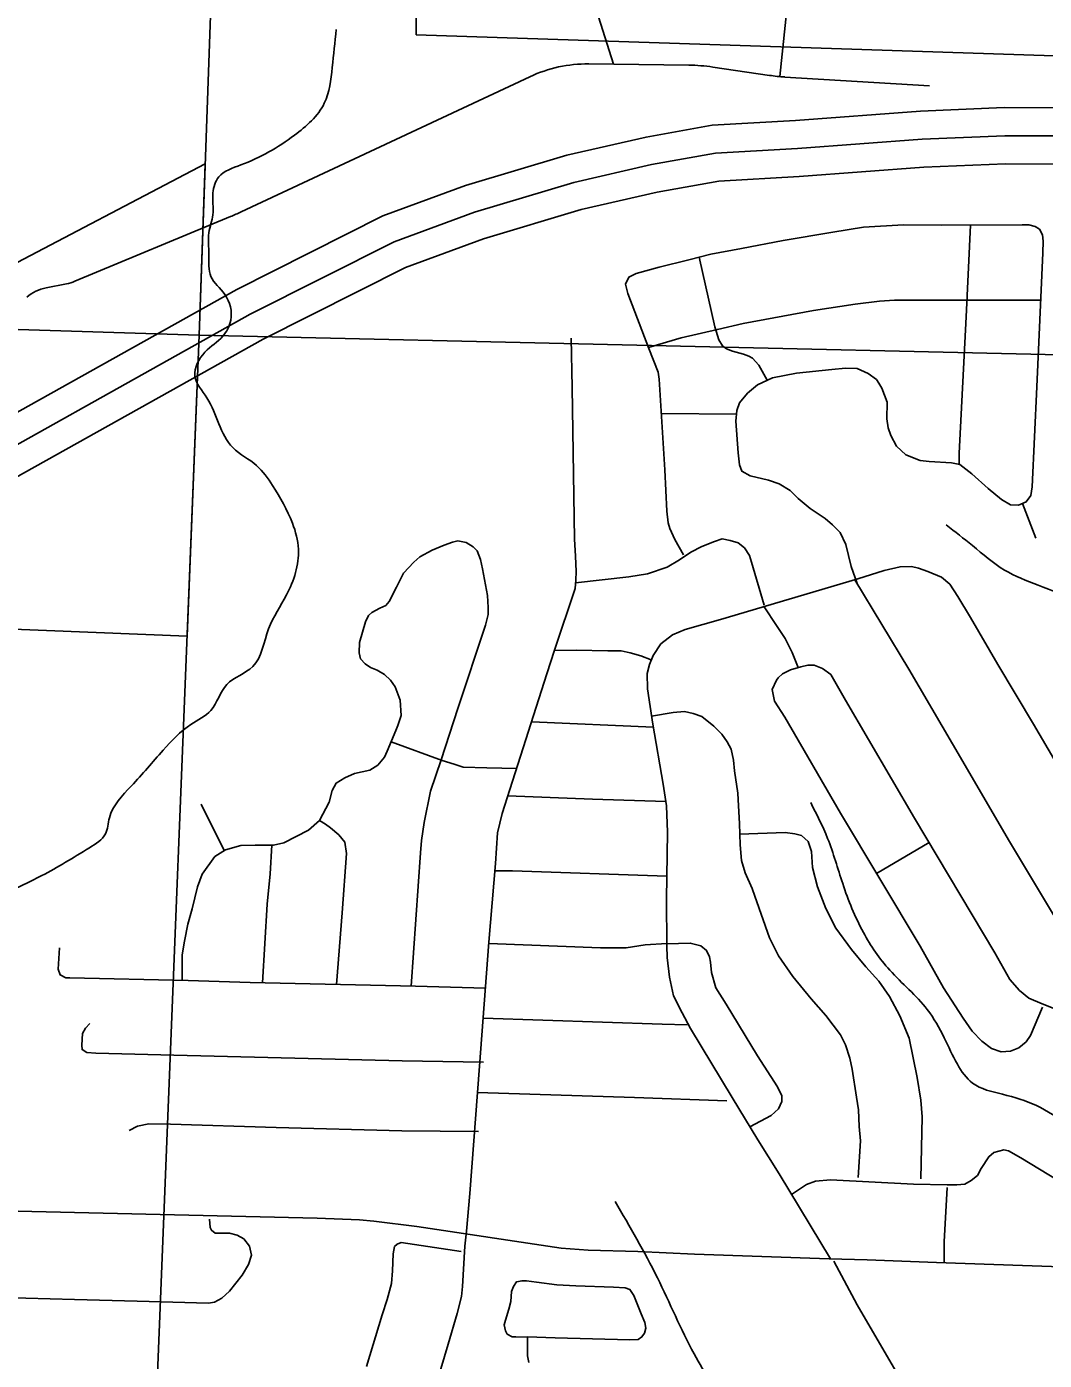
# Model space of a CAD drawing. Extents: x 1219626 to 1426462, y 456797 to 752399.
# Drawn here: x 1309853 to 1314377, y 628025 to 633956 of the extents above; entities that cross this region are included whole.
import ezdxf

# ---------------------------------------------------------------- set-up
doc = ezdxf.new("R2010")
doc.units = 0
for name, color, linetype in [('Cities Incorporated Area', 7, 'Continuous'), ('City Streets', 7, 'Continuous'), ('Interstate Divided Highway Outline and Fill', 7, 'Continuous'), ('Interstate Highway Center Lines', 7, 'Continuous'), ('Local Roads Paved', 7, 'Continuous'), ('Masks', 7, 'Continuous'), ('Narrow River Creek and Branch and Slough', 7, 'Continuous'), ('Section Lines', 7, 'Continuous'), ('Uninventoried Roads and Features', 7, 'Continuous')]:
    doc.layers.add(name, color=color, linetype=linetype)

msp = doc.modelspace()

# ---------------------------------------------------------------- linework, layer by layer
at = {"layer": 'Cities Incorporated Area'}
for p, q in [((1311629.6, 638874.2), (1311585.2, 633919.5)), ((1311585.2, 633919.5), (1314695.5, 633816.7))]:
    msp.add_line(p, q, dxfattribs=at)
at = {"layer": 'City Streets'}
for p, q in [((1312674.9, 632235), (1313008.3, 632232.8)), ((1314339.7, 631681.3), (1314280.7, 631835.3)), ((1312098.2, 630864.9), (1312639.3, 630841.2)), ((1310628.7, 630497.8), (1310731.2, 630291.9)), ((1313864.6, 630328.2), (1313631.9, 630189.8))]:
    msp.add_line(p, q, dxfattribs=at)
for points in [[(1313544.8, 631478.8), (1313519.3, 631555.1), (1313495.1, 631652.8), (1313469.5, 631706.4), (1313436.1, 631740.8), (1313402.5, 631767.8), (1313335.8, 631813.3), (1313282.6, 631856.8), (1313247.8, 631893.5), (1313198.5, 631922.5), (1313151.1, 631939), (1313068.9, 631958.3), (1313033.2, 631978.6), (1313022.5, 632007.6), (1313016.7, 632059.8), (1313005.1, 632202), (1313010, 632248.4), (1313022.5, 632283.2), (1313057.3, 632325.7), (1313102.8, 632363.4), (1313168.5, 632393.4), (1313275.9, 632414.7), (1313432.5, 632431.1), (1313493.4, 632436.9), (1313545.6, 632436), (1313594, 632412.7), (1313630.7, 632386.6), (1313641.4, 632370.2), (1313654.9, 632348), (1313679.1, 632285.1), (1313677.1, 632211.6), (1313682.9, 632171), (1313694.5, 632137.2), (1313720.6, 632089.8), (1313762.2, 632052.1), (1313825.1, 632026), (1313865.7, 632022.1), (1313964.3, 632016.3), (1314002, 632008.6), (1314055.2, 631967), (1314127.7, 631901.3), (1314186.7, 631852.9), (1314226.3, 631828.7), (1314263.1, 631827.8), (1314296.9, 631842.3), (1314317.2, 631871.3), (1314323, 631909), (1314344.3, 632354.7), (1314371.4, 632950.3), (1314372.3, 633001.6), (1314369.4, 633030.6), (1314355.9, 633054.8), (1314336.6, 633067.3), (1314308.5, 633075.1), (1314279.5, 633075.1), (1313920.8, 633072.2), (1313751.6, 633074.1), (1313573.7, 633063.5), (1313437.3, 633042.2), (1313215.9, 633004.5), (1313031.2, 632969.7), (1312894.9, 632943.6), (1312797.2, 632919.4), (1312664.8, 632886.5), (1312562.3, 632857.5), (1312530.4, 632842), (1312514.9, 632811.1), (1312525.5, 632769.5), (1312619.3, 632524.9), (1312660.9, 632419.5), (1312665.7, 632387.6), (1312689.9, 631984.4), (1312699.6, 631801.7), (1312705.4, 631748.5), (1312713.1, 631723.3), (1312734.4, 631675), (1312773.1, 631606.4)], [(1314048.8, 633073.2), (1314029.3, 632665.6), (1313999.3, 632059.3), (1313998.2, 632009.4)], [(1312842.7, 632930.6), (1312912.4, 632621.4), (1312930.8, 632563.3), (1312947.2, 632536.3), (1312963.7, 632523.7), (1312990.7, 632512.1), (1313040.1, 632498.6), (1313063.3, 632490.8), (1313079.7, 632482.1), (1313108.7, 632450.2), (1313145.8, 632383)], [(1312617.7, 632529.1), (1312762.4, 632571.3), (1312923.9, 632609), (1313038, 632635.1), (1313351.3, 632694.1), (1313536, 632722.2), (1313644.3, 632734.7), (1313711, 632739.6), (1314361.8, 632739.6)], [(1312273.4, 632570.8), (1312278.3, 632350.4), (1312287.9, 631676.5), (1312292.8, 631601), (1312295.7, 631532.4), (1312294.7, 631493.7), (1312290.8, 631457), (1312199.9, 631183.3), (1312166.1, 631077.9), (1312001.7, 630562.6), (1311966.9, 630457.2), (1311945.7, 630371.1), (1311936.9, 630234.8), (1311907.9, 629883.8), (1311866.4, 629332.7), (1311823.8, 628767.1), (1311808.4, 628598.8), (1311801.6, 628532.1), (1311790, 628353.2), (1311786.1, 628308.7), (1311766.8, 628233.3), (1311727.1, 628096), (1311636.2, 627793.4)], [(1311154.7, 630425.3), (1311197.3, 630507.5), (1311211.8, 630558.7), (1311229.2, 630591.6), (1311267.9, 630614.8), (1311310.4, 630634.1), (1311379, 630648.6), (1311413.9, 630670.9), (1311443.8, 630706.7), (1311456.4, 630733.7), (1311494.1, 630825.6), (1311502.8, 630847.8), (1311517.3, 630892.3), (1311513.4, 630960), (1311491.2, 631019.9), (1311470.9, 631049.9), (1311443.8, 631074.1), (1311411.9, 631094.4), (1311381.9, 631106), (1311357.8, 631122.4), (1311336.5, 631144.7), (1311331.7, 631170.8), (1311332.6, 631217.2), (1311358.7, 631309), (1311373.2, 631337.1), (1311386.8, 631350.6), (1311422.6, 631369.9), (1311449.6, 631381.5), (1311465.1, 631399), (1311497, 631462.8), (1311528.9, 631525.6), (1311574.4, 631574.9), (1311601.4, 631598.1), (1311656.5, 631628.1), (1311708.8, 631649.4), (1311745.5, 631663.9), (1311770.6, 631668.7), (1311806.4, 631661.9), (1311837.4, 631642.6), (1311855.7, 631624.2), (1311870.2, 631586.5), (1311878.9, 631544), (1311888.6, 631497.6), (1311902.1, 631426), (1311904.1, 631372.8), (1311904.1, 631340.9), (1311892.5, 631294.5), (1311769.7, 630923.2), (1311696.2, 630696), (1311648.8, 630555.8), (1311619.8, 630416.6), (1311608.2, 630336.3), (1311604.3, 630282.2), (1311561.7, 629689)], [(1312293.5, 631482.7), (1312530.6, 631509.2), (1312612.8, 631521.7), (1312699.8, 631552.7), (1312755.9, 631584.6), (1312805.2, 631619.4), (1312854.5, 631644.5), (1312911.6, 631665.8), (1312945.4, 631677.4), (1312981.2, 631670.7), (1313016, 631660), (1313045, 631637.8), (1313066.3, 631603.9), (1313076, 631574.9), (1313132, 631382.5)], [(1313426.2, 628476.7), (1313198.8, 628854.1), (1313104, 629004.9), (1312989.9, 629193.5), (1312804.3, 629500), (1312766.5, 629569.6), (1312728.8, 629646), (1312711.4, 629728.1), (1312699.8, 629816.1), (1312698.9, 629867.4), (1312696.9, 630075.3), (1312701.8, 630373.1), (1312697.9, 630490.1), (1312683.4, 630586.8), (1312637, 630854.6), (1312612.8, 631011.2), (1312611.8, 631078.9), (1312621.5, 631119.5), (1312638, 631159.2), (1312672.8, 631210.4), (1312724, 631251), (1312781.1, 631275.2), (1312937.7, 631318.7), (1313548.8, 631499.5), (1313665.8, 631537.2), (1313736.3, 631553.7), (1313786.6, 631555.6), (1313817.6, 631546.9), (1313859.1, 631533.4), (1313920.1, 631507.2), (1313956.8, 631476.3), (1313993.5, 631421.2), (1314049.6, 631328.4), (1314170.5, 631119.5), (1314329.1, 630853.6), (1314524.4, 630521)], [(1314840.6, 629986.9), (1314673.3, 629889.6), (1314633.6, 629870.3), (1314602.7, 629862.5), (1314577.6, 629863.5), (1314553.4, 629866.4), (1314522.4, 629876.1), (1314496.3, 629893.5), (1314476, 629913.8), (1314444.1, 629962.1), (1314222.7, 630332.5), (1313968.4, 630766.6), (1313775, 631098.2), (1313534.7, 631495.4)], [(1313132.2, 631376.3), (1313186.2, 631292.6), (1313225.8, 631234.6), (1313256.8, 631172.7), (1313282.6, 631105.3)], [(1312199.6, 631182.2), (1312296.6, 631183.3), (1312436.8, 631179.5), (1312495.8, 631179.5), (1312536.4, 631171.7), (1312583.8, 631157.2), (1312629.8, 631139.6)], [(1314416.1, 629590.9), (1314367.7, 629610.2), (1314308.8, 629635.3), (1314267.2, 629669.2), (1314224.6, 629718.5), (1314157.9, 629837.4), (1313800.2, 630435.9), (1313493.7, 630960), (1313427.9, 631074.1), (1313391.2, 631102.1), (1313354.4, 631115.7), (1313326.4, 631116.6), (1313294.5, 631108.9), (1313249, 631095.3), (1313213.3, 631077), (1313193.9, 631060.5), (1313187.1, 631048.9), (1313167.8, 631007.4), (1313178.4, 630956.1), (1313223.9, 630884.6), (1313471.4, 630458.2), (1313825.3, 629866.4), (1313929.7, 629681.7), (1314016.7, 629546.4), (1314056.4, 629488.4), (1314099.9, 629444.8), (1314142.4, 629412), (1314185, 629396.5), (1314226.6, 629399.4), (1314264.3, 629414.9), (1314296.2, 629441), (1314315.5, 629469), (1314369.7, 629594.7)], [(1312631.5, 630890.1), (1312726.9, 630905.8), (1312777.2, 630910.7), (1312816.8, 630901), (1312854.5, 630888.4), (1312907.7, 630844.9), (1312943.5, 630809.1), (1312967.7, 630775.3), (1312985.1, 630743.4), (1312995.7, 630693.1), (1313000.5, 630645.7), (1313014.1, 630547.1), (1313017.9, 630491), (1313022.8, 630412.7), (1313025.7, 630317), (1313031.5, 630247.4), (1313047.9, 630192.3), (1313077.9, 630122.6), (1313090.5, 630088.8), (1313156.2, 629904.1), (1313194.9, 629823.9), (1313259.7, 629731.1), (1313340.9, 629632.4), (1313406.6, 629558), (1313471.4, 629472.9), (1313493.7, 629427.4), (1313512, 629368.5), (1313523.6, 629320.1), (1313543, 629194.4), (1313550.7, 629139.3), (1313553.6, 629064.9), (1313559.4, 629001), (1313549.7, 628838.6)], [(1311473.6, 630775.6), (1311699.8, 630692.6), (1311753, 630676.2), (1311793.6, 630662.7), (1311899, 630659.8), (1312031.7, 630656.6)], [(1311992.7, 630535.2), (1312369.2, 630521), (1312694.8, 630510.5)], [(1311230.3, 629696.4), (1311255.3, 630014.4), (1311274.6, 630278.3), (1311267.9, 630328.6), (1311240.8, 630361.5), (1311203.1, 630393.4), (1311181.8, 630409.8), (1311154.7, 630425.3), (1311106.4, 630382.7), (1310996.2, 630325.7), (1310949.7, 630315.1), (1310868.5, 630316), (1310804.7, 630314.1), (1310737, 630295.7), (1310689.6, 630264.8), (1310633.6, 630186.5), (1310612.3, 630130.4), (1310588.1, 630032.7), (1310569.8, 629965), (1310554.3, 629888.7), (1310544.6, 629828.7), (1310544.6, 629714.2)], [(1313828.9, 628832.3), (1313833.8, 629107.9), (1313828, 629181.4), (1313812.5, 629281.9), (1313775.7, 629457.9), (1313735.1, 629556.5), (1313688.7, 629642.6), (1313641.4, 629711.2), (1313584.3, 629774.1), (1313519.5, 629852.4), (1313449.9, 629946.2), (1313406.4, 630034.2), (1313368.7, 630130.9), (1313346.4, 630216.9), (1313342.6, 630287.5), (1313328.1, 630332), (1313297.1, 630358.1), (1313268.1, 630366.8), (1313224.6, 630372.6), (1313024.2, 630364.5)], [(1310901.1, 629703.7), (1310922.4, 630053.5), (1310935, 630188.9), (1310942.4, 630315.1)], [(1312698.6, 630178.3), (1312012.4, 630201), (1311934.3, 630202.3)], [(1309999.3, 629858.7), (1309992.5, 629763.9), (1310002.2, 629738.8), (1310027.3, 629725.2), (1310044.7, 629725.2), (1310571.7, 629713.6), (1310847.3, 629704.9), (1311582.1, 629688.5), (1311892.5, 629679.5)], [(1312698.8, 629878.3), (1312603.1, 629872.2), (1312518.1, 629858.7), (1312465.8, 629858.7), (1312404, 629858.7), (1311907.5, 629878.6)], [(1312698.8, 629876.8), (1312803, 629880.4), (1312850.4, 629868.8), (1312875.6, 629847.6), (1312888.1, 629819.5), (1312893.9, 629795.3), (1312897.8, 629748.9), (1312917.1, 629681.3), (1312962.6, 629608.7), (1313102.8, 629379.6), (1313190.8, 629241.3), (1313210.1, 629200.7), (1313210.1, 629175.6), (1313195.6, 629143.7), (1313162.7, 629113.7), (1313068.7, 629063.2)], [(1311883.5, 629351), (1311522.9, 629357.3), (1310506.7, 629381.5), (1310160.5, 629391.2), (1310120.9, 629393.1), (1310099.6, 629406.7), (1310097.7, 629426), (1310101.5, 629478.2), (1310115.1, 629501.4), (1310134.4, 629522.7)], [(1311882.4, 629545.8), (1312678.6, 629519.3), (1312788.8, 629516.4)], [(1312965.5, 629178.5), (1312555.5, 629193.9), (1311857.6, 629215.8)], [(1310309.4, 629047), (1310345.2, 629066.3), (1310395.5, 629076), (1310492.2, 629075), (1310962.1, 629060.5), (1311520.9, 629045), (1311861.8, 629041.8)], [(1313253.9, 628762.6), (1313320.6, 628806.7), (1313360.2, 628822.2), (1313426.9, 628827), (1313796.3, 628808.6), (1313945.2, 628804.8), (1313988.7, 628804.8), (1314024.5, 628808.6), (1314052.5, 628824.1), (1314080.6, 628847.3), (1314097, 628877.3), (1314130.8, 628930.5), (1314153.1, 628948.8), (1314196.6, 628961.4), (1314217.9, 628956.6), (1314273, 628925.6), (1314653, 628693.6), (1314674.2, 628657.8), (1314656.8, 628629.8), (1314632.7, 628622), (1314621.6, 628621.4)], [(1313945.2, 628794.1), (1313932.6, 628552.4), (1313932.6, 628459.2)], [(1309631.7, 628306.6), (1310065.9, 628295), (1310344.3, 628288.2), (1310661.5, 628279.5), (1310687.6, 628283.4), (1310720.5, 628301.7), (1310754.3, 628332.7), (1310810.4, 628403.3), (1310839.4, 628450.6), (1310852, 628493.2), (1310844.2, 628531.9), (1310818.1, 628565.7), (1310789.1, 628581.2), (1310754.3, 628590.8), (1310706.9, 628590.8), (1310691.5, 628590.8), (1310674.1, 628603.4), (1310668.3, 628616), (1310666.3, 628652.7)], [(1311364.4, 627997.6), (1311434, 628227.8), (1311455.8, 628295.4), (1311475.1, 628367), (1311480, 628422.6), (1311481.9, 628498), (1311488.2, 628530.9), (1311500.8, 628541), (1311518.6, 628548.8), (1311784.5, 628509.1)], [(1313830.4, 627738.5), (1313798.6, 627820.7), (1313777.3, 627865.2), (1313717.4, 627977.3), (1313545.3, 628271.3), (1313440.8, 628465.6)], [(1312085.7, 628014.6), (1312079.4, 628045.5), (1312079.4, 628108.8), (1312079.4, 628128.7), (1312202.2, 628125.3), (1312534.4, 628116.1), (1312571.1, 628118), (1312588.5, 628129.1), (1312599.6, 628145.1), (1312605.4, 628167.8), (1312601.6, 628193), (1312585.1, 628231.1), (1312551.8, 628313.8), (1312534.9, 628339.4), (1312514.5, 628346.7), (1312461.4, 628350.1), (1312294.6, 628355.4), (1312210.5, 628360.7), (1312120.1, 628372.8), (1312075.1, 628379.1), (1312055.3, 628379.1), (1312030.6, 628373.8), (1312018, 628353.9), (1312008.9, 628330.3), (1312005, 628285.8), (1311996.8, 628251.9), (1311981.3, 628203.6), (1311976, 628183.3), (1311981.3, 628156.7), (1311989.5, 628141.2), (1312010.8, 628129.6), (1312027.7, 628129.6), (1312077.5, 628127.7)]]:
    msp.add_lwpolyline(points, dxfattribs=at)
at = {"layer": 'Interstate Divided Highway Outline and Fill'}
for points in [[(1309220, 631910.3), (1310787.7, 632787.3), (1311436.8, 633113.8), (1311804.2, 633249.5), (1312254.3, 633383.8), (1312606.6, 633464.9), (1312900.2, 633517.2), (1313271.5, 633538.9), (1313827.5, 633579.8), (1314198.9, 633595.5), (1314704, 633594.5), (1316006.5, 633598.4), (1317044.5, 633605.2), (1318068.1, 633610)], [(1318069.6, 633360), (1317045.9, 633355.2), (1316007.7, 633348.4), (1314704.1, 633344.5), (1314204, 633345.5), (1313841.9, 633330.2), (1313287.9, 633289.5), (1312929.6, 633268.5), (1312656.6, 633219.9), (1312318.1, 633141.9), (1311883.3, 633012.3), (1311536.6, 632884.1), (1310905, 632566.4), (1309336.8, 631689.2)]]:
    msp.add_lwpolyline(points, dxfattribs=at)
at = {"layer": 'Interstate Highway Center Lines'}
msp.add_lwpolyline([(1309278.4, 631799.7), (1310846.3, 632676.8), (1311486.7, 632998.9), (1311843.7, 633130.9), (1312286.2, 633262.9), (1312631.6, 633342.4), (1312914.9, 633392.9), (1313279.7, 633414.2), (1313834.7, 633455), (1314201.4, 633470.5), (1314704, 633469.5), (1316007.1, 633473.4), (1317045.2, 633480.2), (1318068.8, 633485)], dxfattribs=at)
at = {"layer": 'Local Roads Paved'}
msp.add_lwpolyline([(1308789.1, 628713.6), (1309875.3, 628686.7), (1311143.8, 628657.3), (1311332.2, 628650), (1311395.8, 628643.9), (1311587.8, 628619.4), (1312230, 628524), (1312348.7, 628515.4), (1312570.1, 628508.1), (1312821.4, 628497.7), (1313420.2, 628476.9), (1313589, 628471.4), (1313898.5, 628460.4), (1314280.7, 628446.9), (1314711.9, 628431.6), (1314938.8, 628422.5), (1315437.9, 628406), (1316077, 628382.7), (1316848.3, 628356.4), (1317468.4, 628333.2), (1317937.8, 628312.6)], dxfattribs=at)
at = {"layer": 'Masks'}
for p, q in [((1307907.6, 631907.9), (1310646.7, 633345.9)), ((1310566.4, 631244.8), (1307888.1, 631352.6))]:
    msp.add_line(p, q, dxfattribs=at)
msp.add_lwpolyline([(1310646.7, 633345.9), (1310620.1, 632583.1), (1310566.4, 631244.8)], dxfattribs=at)
at = {"layer": 'Narrow River Creek and Branch and Slough'}
for points in [[(1311229.4, 633942.5), (1311211.7, 633774.3), (1311176.3, 633614.9), (1311043.6, 633473.3), (1310804.7, 633340.5), (1310707.4, 633287.4), (1310680.9, 633216.6), (1310680.9, 633119.2), (1310663.2, 633039.5), (1310663.2, 632942.2), (1310672, 632844.8), (1310733.9, 632765.1), (1310760.5, 632650.1), (1310725.1, 632579.2), (1310645.5, 632508.4), (1310601.2, 632402.2), (1310654.3, 632304.8), (1310707.4, 632189.8), (1310769.3, 632083.5), (1310875.5, 632003.9), (1310946.3, 631915.3), (1311034.7, 631747.1), (1311061.3, 631632.1), (1311008.2, 631428.5), (1310928.6, 631278), (1310857.8, 631109.8), (1310742.8, 631030.1), (1310672, 630915.1), (1310583.5, 630853.1), (1310459.7, 630738), (1310318.1, 630578.7), (1310220.8, 630437), (1310203.1, 630366.2), (1310132.3, 630304.3), (1309920, 630180.3), (1309734.2, 630091.8), (1309663.4, 630056.4), (1309592.7, 629994.4), (1309539.6, 629835.1), (1309495.3, 629693.5), (1309495.3, 629569.5), (1309548.4, 629454.5), (1309619.2, 629312.8), (1309645.7, 629233.2), (1309645.7, 629171.2), (1309610.3, 629019.7), (1309548.4, 628913.4), (1309495.3, 628762.9), (1309486.5, 628630.2), (1309433.4, 628506.2), (1309362.6, 628408.9), (1309291.8, 628276.1), (1309265.3, 628090.2), (1309274.2, 627895.4), (1309256.5, 627780.4), (1309247.6, 627691.8), (1309256.5, 627594.5), (1309238.8, 627532.5), (1309159.1, 627444), (1309123.8, 627408.6), (1309106.1, 627258.1), (1309079.5, 627116.5), (1309035.3, 626983.7), (1308955.7, 626842.1), (1308884.9, 626691.6), (1308831.8, 626558.8), (1308743.3, 626408.3), (1308646, 626293.2), (1308610.6, 626187), (1308548.7, 626107.3), (1308504.4, 626063.1), (1308460.2, 626018.8), (1308398.3, 625948), (1308327.5, 625903.7), (1308256.7, 625832.9), (1308185.9, 625753.3), (1308168.3, 625655.9), (1308194.8, 625498.7), (1308230.2, 625303.9), (1308230.2, 625197.7), (1308168.3, 625109.2), (1308097.5, 625003), (1308062.1, 624941), (1308053.2, 624825.9), (1308009, 624719.7), (1307894, 624507.3)], [(1313940.8, 631740), (1314057.8, 631647.9), (1314200, 631539.2), (1314350.5, 631472.2), (1314526.2, 631396.9), (1314626.5, 631338.4), (1314802.1, 631171), (1314919.2, 630995.3), (1315053, 630819.6), (1315170.1, 630643.8), (1315237, 630518.3), (1315278.8, 630409.6), (1315345.7, 630334.2), (1315421, 630267.3), (1315596.6, 630133.4), (1315763.9, 630041.4), (1315864.2, 629999.5), (1315981.3, 629924.2), (1316098.4, 629832.2), (1316265.7, 629765.3), (1316382.7, 629731.8), (1316508.2, 629689.9), (1316566.7, 629597.9), (1316650.4, 629497.5), (1316667.1, 629413.8), (1316752.3, 629373)], [(1313338.6, 630504.8), (1313413.9, 630345.9), (1313480.8, 630145), (1313572.8, 629927.5), (1313689.9, 629760.1), (1313857.1, 629584.4), (1313932.4, 629458.9), (1313990.9, 629341.8), (1314057.8, 629258.1), (1314191.6, 629207.9), (1314342.2, 629157.7), (1314484.3, 629074), (1314693.4, 628931.7), (1314777.1, 628839.7), (1314885.8, 628714.2), (1314969.4, 628546.8), (1315019.6, 628295.8), (1315069.8, 628161.9), (1315186.8, 628011.3), (1315303.9, 627894.2), (1315395.9, 627785.4), (1315605, 627567.8), (1315797.3, 627333.5), (1315864.2, 627233.1), (1316006.4, 627166.2), (1316048.2, 627090.9), (1316131.9, 626948.6), (1316232.2, 626789.7), (1316299.1, 626664.1), (1316374.4, 626580.5), (1316432.9, 626480.1), (1316471.1, 626336.4)], [(1312468.9, 628731.2), (1312657, 628392.3), (1312820.1, 628053.4), (1312983.2, 627815), (1313196.4, 627589), (1313347, 627350.6), (1313472.4, 627225), (1313798.6, 627011.7), (1314049.5, 626886.2), (1314162.4, 626773.2), (1314526.2, 626359), (1314676.7, 626133.1), (1314689.2, 625769.1), (1314689.2, 625618.5), (1314651.6, 625480.4), (1314664.2, 625380), (1314689.2, 625154.1), (1314714.3, 624815.2), (1314726.9, 624589.3), (1314802.1, 624350.8), (1314864.9, 624112.3), (1314877.4, 623961.7), (1314839.8, 623798.5), (1314789.6, 623534.9), (1314764.5, 623409.4), (1314676.7, 623145.9)]]:
    msp.add_spline(points, degree=3, dxfattribs=at)
at = {"layer": 'Section Lines'}
for p, q in [((1310802.2, 637804.4), (1310620.1, 632583.1)), ((1305362.1, 632748.8), (1310620.1, 632583.1)), ((1310412.2, 627403.9), (1310620.1, 632583.1)), ((1310620.1, 632583.1), (1315938.8, 632462.2))]:
    msp.add_line(p, q, dxfattribs=at)
at = {"layer": 'Uninventoried Roads and Features'}
for p, q in [((1312461.8, 633788.5), (1312324.6, 634221.6)), ((1313252.9, 634228.8), (1313201.5, 633733.5)), ((1312352.1, 633789.8), (1312796.7, 633784.5)), ((1312903.8, 633776), (1313155.3, 633738.9)), ((1310806.8, 633132.1), (1312090.5, 633733.3)), ((1313223.4, 633731.8), (1313866.3, 633692.7)), ((1310067.6, 632823.2), (1310759, 633111)), ((1309939.9, 632793.8), (1310029.8, 632811.7))]:
    msp.add_line(p, q, dxfattribs=at)
for centre, radius, start, end in [((1312344.9, 633189.9), 600, 89.3128, 115.09255), ((1312787.1, 632984.6), 800, 81.61205, 89.31281), ((1313272, 634530.4), 800, 261.61205, 266.51573), ((1310297.9, 634218.9), 1200, 292.59888, 295.09255), ((1309990.7, 633007.9), 200, 281.25545, 292.59888), ((1309979, 632597.7), 200, 101.25545, 129.01702)]:
    msp.add_arc(centre, radius, start, end, dxfattribs=at)

doc.saveas('drawing.dxf')
